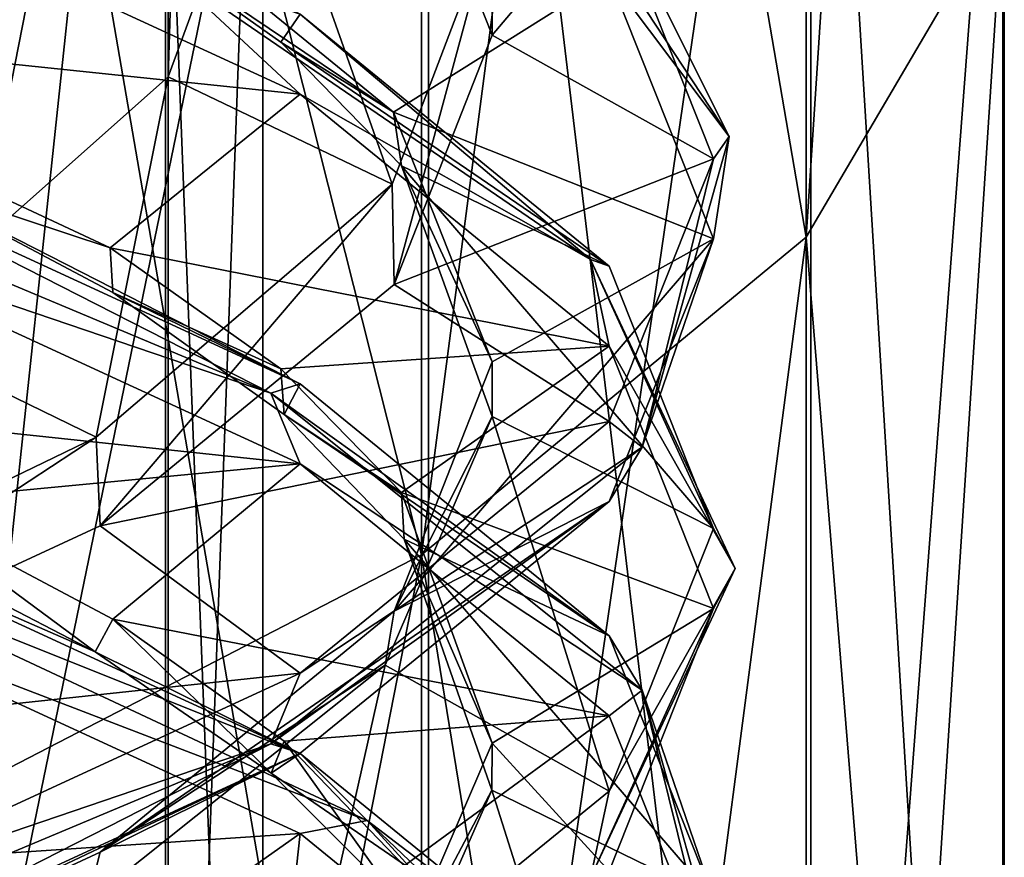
# Model space of a CAD drawing. Header units: millimetres. Extents: x -198 to 325, y 0 to 239.
# Tile 442 of 468: x 162.37 to 164.94, y 117.84 to 120.03. Entities that reach past the tile are written whole.
import ezdxf

# ---------------------------------------------------------------- set-up
doc = ezdxf.new("R2010")
doc.units = ezdxf.units.MM
doc.header["$LTSCALE"] = 65.185185
for name, color, linetype in [('658', 7, 'CONTINUOUS'), ('661', 7, 'CONTINUOUS'), ('679', 7, 'CONTINUOUS'), ('680', 7, 'CONTINUOUS'), ('694', 7, 'CONTINUOUS'), ('695', 7, 'CONTINUOUS'), ('696', 7, 'CONTINUOUS')]:
    doc.layers.add(name, color=color, linetype=linetype)

msp = doc.modelspace()

# ---------------------------------------------------------------- linework, layer by layer
at = {"layer": '658', "color": 7, "linetype": 'CONTINUOUS', "true_color": 0xe0f2ff}
for points in [[(162.7462, 126.985, 220.7786), (162.7531, 119.8785, 223.4889), (163, 127.834, 223.1744), (162.7462, 126.985, 220.7786)], [(163, 127.834, 223.1744), (162.7531, 119.8785, 223.4889), (163, 120.5529, 225.9042), (163, 127.834, 223.1744)], [(162.0016, 126.1683, 218.4758), (162.0017, 119.2115, 221.1026), (162.7462, 126.985, 220.7786), (162.0016, 126.1683, 218.4758)], [(162.0017, 119.2115, 221.1026), (162.7531, 119.8785, 223.4889), (162.7462, 126.985, 220.7786), (162.0017, 119.2115, 221.1026)], [(162.0016, 119.9953, 11.167), (162.0016, 126.9321, 13.8456), (162.7462, 120.8126, 8.868), (162.0016, 119.9953, 11.167)], [(162.0153, 115.5827, -0.6309), (162.7532, 122.5136, 4.0839), (162.0153, 123.3317, 1.7831), (162.0153, 115.5827, -0.6309)], [(162.7532, 114.9236, 1.7204), (162.7532, 122.5136, 4.0839), (162.0153, 115.5827, -0.6309), (162.7532, 114.9236, 1.7204)], [(162.7532, 114.9236, 1.7204), (163, 121.6629, 6.4763), (162.7532, 122.5136, 4.0839), (162.7532, 114.9236, 1.7204)], [(163, 114.2383, 4.1652), (162.7462, 120.8126, 8.868), (163, 121.6629, 6.4763), (163, 114.2383, 4.1652)], [(163, 114.2383, 4.1652), (163, 121.6629, 6.4763), (162.7532, 114.9236, 1.7204), (163, 114.2383, 4.1652)], [(162.7462, 113.5532, 6.6094), (162.0016, 119.9953, 11.167), (162.7462, 120.8126, 8.868), (162.7462, 113.5532, 6.6094)], [(162.7462, 113.5532, 6.6094), (162.7462, 120.8126, 8.868), (163, 114.2383, 4.1652), (162.7462, 113.5532, 6.6094)], [(162.0016, 112.8947, 8.9588), (162.0016, 119.9953, 11.167), (162.7462, 113.5532, 6.6094), (162.0016, 112.8947, 8.9588)]]:
    msp.add_3dface(points, dxfattribs=at)
at = {"layer": '661', "color": 7, "linetype": 'CONTINUOUS', "true_color": 0xe0f2ff}
for points in [[(164.4205, 126.3112, 12.6446), (164.4205, 119.4598, 10.0659), (164.934, 127.3532, 10.129), (164.4205, 126.3112, 12.6446)], [(164.934, 127.3532, 10.129), (164.4205, 119.4598, 10.0659), (164.934, 120.335, 7.4876), (164.934, 127.3532, 10.129)], [(164.4205, 119.4598, 221.9341), (163.4151, 125.3231, 216.97), (164.4205, 126.3112, 219.3554), (164.4205, 119.4598, 221.9341)], [(163.4151, 125.3231, 15.03), (163.4151, 118.6298, 12.5108), (164.4205, 126.3112, 12.6446), (163.4151, 125.3231, 15.03)], [(164.4205, 126.3112, 12.6446), (163.4151, 118.6298, 12.5108), (164.4205, 119.4598, 10.0659), (164.4205, 126.3112, 12.6446)], [(164.4205, 119.4598, 221.9341), (164.4205, 126.3112, 219.3554), (164.934, 120.335, 224.5124), (164.4205, 119.4598, 221.9341)], [(163.4151, 118.6298, 219.4892), (161.9519, 124.4227, 214.7961), (163.4151, 125.3231, 216.97), (163.4151, 118.6298, 219.4892)], [(161.9519, 124.4227, 17.2039), (161.9519, 117.8735, 14.7389), (163.4151, 125.3231, 15.03), (161.9519, 124.4227, 17.2039)], [(163.4151, 125.3231, 15.03), (161.9519, 117.8735, 14.7389), (163.4151, 118.6298, 12.5108), (163.4151, 125.3231, 15.03)], [(163.4151, 118.6298, 219.4892), (163.4151, 125.3231, 216.97), (164.4205, 119.4598, 221.9341), (163.4151, 118.6298, 219.4892)], [(161.9519, 117.8735, 217.2611), (161.9519, 124.4227, 214.7961), (163.4151, 118.6298, 219.4892), (161.9519, 117.8735, 217.2611)], [(161.9769, 115.8603, 236.7704), (163.4336, 122.9322, 232.1634), (161.9769, 123.6898, 234.3953), (161.9769, 115.8603, 236.7704)], [(163.4336, 122.9322, -0.1634), (163.4336, 115.2503, -2.4937), (161.9769, 123.6898, -2.3953), (163.4336, 122.9322, -0.1634)], [(161.9769, 123.6898, -2.3953), (163.4336, 115.2503, -2.4937), (161.9769, 115.8603, -4.7704), (161.9769, 123.6898, -2.3953)], [(163.4336, 115.2503, 234.4937), (163.4336, 122.9322, 232.1634), (161.9769, 115.8603, 236.7704), (163.4336, 115.2503, 234.4937)], [(163.4336, 115.2503, 234.4937), (164.4319, 122.1013, 229.7158), (163.4336, 122.9322, 232.1634), (163.4336, 115.2503, 234.4937)], [(164.4319, 122.1013, 2.2842), (164.4319, 114.5813, 0.003), (163.4336, 122.9322, -0.1634), (164.4319, 122.1013, 2.2842)], [(163.4336, 122.9322, -0.1634), (164.4319, 114.5813, 0.003), (163.4336, 115.2503, -2.4937), (163.4336, 122.9322, -0.1634)], [(164.4319, 114.5813, 231.997), (164.4319, 122.1013, 229.7158), (163.4336, 115.2503, 234.4937), (164.4319, 114.5813, 231.997)], [(164.4319, 114.5813, 231.997), (164.9378, 121.2256, 227.1362), (164.4319, 122.1013, 229.7158), (164.4319, 114.5813, 231.997)], [(164.9378, 121.2256, 4.8638), (164.9378, 113.8762, 2.6344), (164.4319, 122.1013, 2.2842), (164.9378, 121.2256, 4.8638)], [(164.4319, 122.1013, 2.2842), (164.9378, 113.8762, 2.6344), (164.4319, 114.5813, 0.003), (164.4319, 122.1013, 2.2842)], [(164.9378, 113.8762, 229.3656), (164.9378, 121.2256, 227.1362), (164.4319, 114.5813, 231.997), (164.9378, 113.8762, 229.3656)], [(164.9378, 113.8762, 229.3656), (164.934, 120.335, 224.5124), (164.9378, 121.2256, 227.1362), (164.9378, 113.8762, 229.3656)], [(164.934, 120.335, 7.4876), (164.934, 113.1591, 5.3108), (164.9378, 121.2256, 4.8638), (164.934, 120.335, 7.4876)], [(164.9378, 121.2256, 4.8638), (164.934, 113.1591, 5.3108), (164.9378, 113.8762, 2.6344), (164.9378, 121.2256, 4.8638)], [(164.934, 113.1591, 226.6892), (164.4205, 119.4598, 221.9341), (164.934, 120.335, 224.5124), (164.934, 113.1591, 226.6892)], [(164.4205, 119.4598, 10.0659), (164.4205, 112.4544, 7.9408), (164.934, 120.335, 7.4876), (164.4205, 119.4598, 10.0659)], [(164.934, 120.335, 7.4876), (164.4205, 112.4544, 7.9408), (164.934, 113.1591, 5.3108), (164.934, 120.335, 7.4876)], [(164.934, 113.1591, 226.6892), (164.934, 120.335, 224.5124), (164.9378, 113.8762, 229.3656), (164.934, 113.1591, 226.6892)], [(164.4205, 112.4544, 224.0592), (163.4151, 118.6298, 219.4892), (164.4205, 119.4598, 221.9341), (164.4205, 112.4544, 224.0592)], [(163.4151, 118.6298, 12.5108), (163.4151, 111.7861, 10.4348), (164.4205, 119.4598, 10.0659), (163.4151, 118.6298, 12.5108)], [(164.4205, 119.4598, 10.0659), (163.4151, 111.7861, 10.4348), (164.4205, 112.4544, 7.9408), (164.4205, 119.4598, 10.0659)], [(164.4205, 112.4544, 224.0592), (164.4205, 119.4598, 221.9341), (164.934, 113.1591, 226.6892), (164.4205, 112.4544, 224.0592)], [(163.4151, 111.7861, 221.5652), (161.9519, 117.8735, 217.2611), (163.4151, 118.6298, 219.4892), (163.4151, 111.7861, 221.5652)], [(161.9519, 117.8735, 14.7389), (161.9519, 111.1771, 12.7076), (163.4151, 118.6298, 12.5108), (161.9519, 117.8735, 14.7389)], [(163.4151, 118.6298, 12.5108), (161.9519, 111.1771, 12.7076), (163.4151, 111.7861, 10.4348), (163.4151, 118.6298, 12.5108)], [(163.4151, 111.7861, 221.5652), (163.4151, 118.6298, 219.4892), (164.4205, 112.4544, 224.0592), (163.4151, 111.7861, 221.5652)], [(161.9519, 111.1771, 219.2924), (161.9519, 117.8735, 217.2611), (163.4151, 111.7861, 221.5652), (161.9519, 111.1771, 219.2924)]]:
    msp.add_3dface(points, dxfattribs=at)
at = {"layer": '679', "color": 7, "linetype": 'CONTINUOUS', "true_color": 0xe0f2ff}
for points in [[(163.3415, 120.6393, 228.8729), (163.6, 120.2845, 226.2357), (163.6, 119.9877, 226.3212), (163.3415, 120.6393, 228.8729)], [(162.5731, 120.4146, 231.5681), (163.3415, 119.7859, 229.1015), (162.6013, 120.2851, 231.5315), (162.5731, 120.4146, 231.5681)], [(162.6013, 120.2851, 231.5315), (163.3415, 119.7859, 229.1015), (163.0475, 119.9694, 230.2923), (162.6013, 120.2851, 231.5315)], [(163.6, 120.2845, 226.2357), (163.3387, 119.5978, 223.6728), (163.3435, 119.3358, 223.7682), (163.6, 120.2845, 226.2357)], [(163.6, 119.9877, 226.3212), (163.6, 120.2845, 226.2357), (163.3435, 119.3358, 223.7682), (163.6, 119.9877, 226.3212)], [(161.3537, 120.0151, 234.0589), (162.6013, 119.4316, 231.7601), (162.0346, 119.6195, 232.972), (161.3537, 120.0151, 234.0589)], [(163.0475, 119.9694, 230.2923), (163.3415, 119.7859, 229.1015), (163.3628, 119.6461, 229.0248), (163.0475, 119.9694, 230.2923)], [(163.3415, 119.7859, 229.1015), (163.6, 119.1343, 226.5499), (163.3628, 119.6461, 229.0248), (163.3415, 119.7859, 229.1015)], [(163.3628, 119.6461, 229.0248), (163.6, 119.1343, 226.5499), (163.5995, 118.9911, 226.46), (163.3628, 119.6461, 229.0248)], [(162.0346, 119.6195, 232.972), (162.6013, 119.4316, 231.7601), (162.6081, 119.315, 231.7739), (162.0346, 119.6195, 232.972)], [(163.3387, 119.5978, 223.6728), (162.5648, 118.9375, 221.2085), (162.5752, 118.7058, 221.2967), (163.3387, 119.5978, 223.6728)], [(163.3435, 119.3358, 223.7682), (163.3387, 119.5978, 223.6728), (162.5752, 118.7058, 221.2967), (163.3435, 119.3358, 223.7682)], [(162.6013, 119.4316, 231.7601), (163.0475, 119.116, 230.521), (162.6081, 119.315, 231.7739), (162.6013, 119.4316, 231.7601)], [(162.6081, 119.315, 231.7739), (163.0475, 119.116, 230.521), (163.0561, 118.9963, 230.5229), (162.6081, 119.315, 231.7739)], [(163.0475, 119.116, 230.521), (163.3628, 118.7927, 229.2535), (163.0561, 118.9963, 230.5229), (163.0475, 119.116, 230.521)], [(163.6, 119.1343, 226.5499), (163.3435, 118.4823, 223.9969), (163.5995, 118.9911, 226.46), (163.6, 119.1343, 226.5499)], [(163.0561, 118.9963, 230.5229), (163.3628, 118.7927, 229.2535), (163.3699, 118.6708, 229.2469), (163.0561, 118.9963, 230.5229)], [(163.5995, 118.9911, 226.46), (163.3435, 118.4823, 223.9969), (163.3203, 118.3414, 223.9157), (163.5995, 118.9911, 226.46)], [(162.5648, 118.9375, 221.2085), (161.308, 118.3289, 218.9374), (161.3387, 118.1326, 219.0377), (162.5648, 118.9375, 221.2085)], [(162.5752, 118.7058, 221.2967), (162.5648, 118.9375, 221.2085), (161.3387, 118.1326, 219.0377), (162.5752, 118.7058, 221.2967)], [(163.3628, 118.7927, 229.2535), (163.5995, 118.1377, 226.6887), (163.3699, 118.6708, 229.2469), (163.3628, 118.7927, 229.2535)], [(161.9781, 118.6797, 233.3337), (162.0346, 118.766, 233.2006), (162.5625, 118.3765, 232.1407), (161.9781, 118.6797, 233.3337)], [(162.0346, 118.766, 233.2006), (162.6081, 118.4615, 232.0026), (162.5625, 118.3765, 232.1407), (162.0346, 118.766, 233.2006)], [(163.3699, 118.6708, 229.2469), (163.5995, 118.1377, 226.6887), (163.599, 118.0145, 226.6768), (163.3699, 118.6708, 229.2469)], [(163.3435, 118.4823, 223.9969), (162.5752, 117.8524, 221.5253), (163.3203, 118.3414, 223.9157), (163.3435, 118.4823, 223.9969)], [(162.5625, 118.3765, 232.1407), (162.6081, 118.4615, 232.0026), (163.022, 118.0588, 230.893), (162.5625, 118.3765, 232.1407)], [(162.6081, 118.4615, 232.0026), (163.0561, 118.1429, 230.7516), (163.022, 118.0588, 230.893), (162.6081, 118.4615, 232.0026)], [(163.3203, 118.3414, 223.9157), (162.5752, 117.8524, 221.5253), (162.5418, 117.7201, 221.4776), (163.3203, 118.3414, 223.9157)], [(163.022, 118.0588, 230.893), (163.0561, 118.1429, 230.7516), (163.3477, 117.7338, 229.6188), (163.022, 118.0588, 230.893)], [(163.0561, 118.1429, 230.7516), (163.3699, 117.8174, 229.4756), (163.3477, 117.7338, 229.6188), (163.0561, 118.1429, 230.7516)], [(163.5995, 118.1377, 226.6887), (163.3203, 117.488, 224.1443), (163.599, 118.0145, 226.6768), (163.5995, 118.1377, 226.6887)], [(163.599, 118.0145, 226.6768), (163.3203, 117.488, 224.1443), (163.3148, 117.3689, 224.1485), (163.599, 118.0145, 226.6768)], [(162.5752, 117.8524, 221.5253), (161.3387, 117.2791, 219.2664), (162.5418, 117.7201, 221.4776), (162.5752, 117.8524, 221.5253)]]:
    msp.add_3dface(points, dxfattribs=at)
at = {"layer": '680', "color": 7, "linetype": 'CONTINUOUS', "true_color": 0xe0f2ff}
for points in [[(163, 120.5529, 225.9042), (162.7531, 119.8785, 223.4889), (163.3387, 119.5978, 223.6728), (163, 120.5529, 225.9042)], [(163, 120.5529, 225.9042), (163.3387, 119.5978, 223.6728), (163.6, 120.2845, 226.2357), (163, 120.5529, 225.9042)], [(162.7531, 119.8785, 223.4889), (162.0017, 119.2115, 221.1026), (162.5648, 118.9375, 221.2085), (162.7531, 119.8785, 223.4889)], [(162.7531, 119.8785, 223.4889), (162.5648, 118.9375, 221.2085), (163.3387, 119.5978, 223.6728), (162.7531, 119.8785, 223.4889)], [(162.0017, 119.2115, 221.1026), (161.308, 118.3289, 218.9374), (162.5648, 118.9375, 221.2085), (162.0017, 119.2115, 221.1026)]]:
    msp.add_3dface(points, dxfattribs=at)
at = {"layer": '694', "color": 7, "linetype": 'CONTINUOUS', "true_color": 0xe0f2ff}
for points in [[(163.3415, 120.6393, 228.8729), (163.6, 119.9877, 226.3212), (163.9052, 120.3498, 229.0817), (163.3415, 120.6393, 228.8729)], [(163.9052, 120.3498, 229.0817), (163.6, 119.9877, 226.3212), (164.1777, 119.6641, 226.4019), (163.9052, 120.3498, 229.0817)], [(162.6013, 120.2851, 231.5315), (163.0475, 119.9694, 230.2923), (163.0984, 120.0421, 231.9176), (162.6013, 120.2851, 231.5315)], [(163.0984, 120.0421, 231.9176), (163.0475, 119.9694, 230.2923), (163.9052, 119.3839, 229.3405), (163.0984, 120.0421, 231.9176)], [(163.0475, 119.9694, 230.2923), (163.3628, 119.6461, 229.0248), (163.9052, 119.3839, 229.3405), (163.0475, 119.9694, 230.2923)], [(163.6, 119.9877, 226.3212), (163.3435, 119.3358, 223.7682), (164.1777, 119.6641, 226.4019), (163.6, 119.9877, 226.3212)], [(161.7883, 119.6804, 234.5521), (162.0346, 119.6195, 232.972), (163.0984, 119.0761, 232.1764), (161.7883, 119.6804, 234.5521)], [(164.1777, 119.6641, 226.4019), (163.3435, 119.3358, 223.7682), (163.9052, 118.9784, 223.7221), (164.1777, 119.6641, 226.4019)], [(163.3628, 119.6461, 229.0248), (163.5995, 118.9911, 226.46), (164.1777, 118.6982, 226.6607), (163.3628, 119.6461, 229.0248)], [(163.9052, 119.3839, 229.3405), (163.3628, 119.6461, 229.0248), (164.1777, 118.6982, 226.6607), (163.9052, 119.3839, 229.3405)], [(162.0346, 119.6195, 232.972), (162.6081, 119.315, 231.7739), (163.0984, 119.0761, 232.1764), (162.0346, 119.6195, 232.972)], [(163.3435, 119.3358, 223.7682), (162.5752, 118.7058, 221.2967), (163.9052, 118.9784, 223.7221), (163.3435, 119.3358, 223.7682)], [(162.6081, 119.315, 231.7739), (163.0561, 118.9963, 230.5229), (163.0984, 119.0761, 232.1764), (162.6081, 119.315, 231.7739)], [(163.0984, 119.0761, 232.1764), (163.0561, 118.9963, 230.5229), (163.9052, 118.418, 229.5993), (163.0984, 119.0761, 232.1764)], [(163.0561, 118.9963, 230.5229), (163.3699, 118.6708, 229.2469), (163.9052, 118.418, 229.5993), (163.0561, 118.9963, 230.5229)], [(163.5995, 118.9911, 226.46), (163.3203, 118.3414, 223.9157), (163.9052, 118.0125, 223.9809), (163.5995, 118.9911, 226.46)], [(164.1777, 118.6982, 226.6607), (163.5995, 118.9911, 226.46), (163.9052, 118.0125, 223.9809), (164.1777, 118.6982, 226.6607)], [(163.9052, 118.9784, 223.7221), (162.5752, 118.7058, 221.2967), (163.0984, 118.3203, 221.145), (163.9052, 118.9784, 223.7221)], [(162.5752, 118.7058, 221.2967), (161.3387, 118.1326, 219.0377), (163.0984, 118.3203, 221.145), (162.5752, 118.7058, 221.2967)], [(161.9781, 118.6797, 233.3337), (162.5625, 118.3765, 232.1407), (161.7883, 118.7144, 234.8109), (161.9781, 118.6797, 233.3337)], [(161.7883, 118.7144, 234.8109), (162.5625, 118.3765, 232.1407), (163.0984, 118.1102, 232.4352), (161.7883, 118.7144, 234.8109)], [(163.3699, 118.6708, 229.2469), (163.599, 118.0145, 226.6768), (164.1777, 117.7323, 226.9195), (163.3699, 118.6708, 229.2469)], [(163.9052, 118.418, 229.5993), (163.3699, 118.6708, 229.2469), (164.1777, 117.7323, 226.9195), (163.9052, 118.418, 229.5993)], [(162.5625, 118.3765, 232.1407), (163.022, 118.0588, 230.893), (163.0984, 118.1102, 232.4352), (162.5625, 118.3765, 232.1407)], [(163.0984, 118.3203, 221.145), (161.3387, 118.1326, 219.0377), (161.7883, 117.716, 218.7693), (163.0984, 118.3203, 221.145)], [(163.3203, 118.3414, 223.9157), (162.5418, 117.7201, 221.4776), (163.0984, 117.3543, 221.4038), (163.3203, 118.3414, 223.9157)], [(163.9052, 118.0125, 223.9809), (163.3203, 118.3414, 223.9157), (163.0984, 117.3543, 221.4038), (163.9052, 118.0125, 223.9809)], [(163.0984, 118.1102, 232.4352), (163.022, 118.0588, 230.893), (163.9052, 117.452, 229.8581), (163.0984, 118.1102, 232.4352)], [(163.022, 118.0588, 230.893), (163.3477, 117.7338, 229.6188), (163.9052, 117.452, 229.8581), (163.022, 118.0588, 230.893)], [(163.599, 118.0145, 226.6768), (163.3148, 117.3689, 224.1485), (163.9052, 117.0466, 224.2398), (163.599, 118.0145, 226.6768)], [(164.1777, 117.7323, 226.9195), (163.599, 118.0145, 226.6768), (163.9052, 117.0466, 224.2398), (164.1777, 117.7323, 226.9195)]]:
    msp.add_3dface(points, dxfattribs=at)
at = {"layer": '695', "color": 7, "linetype": 'CONTINUOUS', "true_color": 0xe0f2ff}
for points in [[(163.691, 120.5252, 230.204), (163.9052, 120.3498, 229.0817), (164.2192, 119.7226, 227.0668), (163.691, 120.5252, 230.204)], [(163.691, 120.5252, 230.204), (164.2192, 119.7226, 227.0668), (163.9052, 120.1407, 229.1377), (163.691, 120.5252, 230.204)], [(161.7883, 120.4372, 234.3493), (162.7421, 120.1648, 232.8364), (163.0984, 119.8329, 231.9736), (161.7883, 120.4372, 234.3493)], [(163.9052, 120.3498, 229.0817), (164.1777, 119.6641, 226.4019), (164.2192, 119.7226, 227.0668), (163.9052, 120.3498, 229.0817)], [(162.7421, 120.1648, 232.8364), (163.0984, 120.0421, 231.9176), (163.8562, 119.4016, 229.8462), (162.7421, 120.1648, 232.8364)], [(162.7421, 120.1648, 232.8364), (163.8562, 119.4016, 229.8462), (163.0984, 119.8329, 231.9736), (162.7421, 120.1648, 232.8364)], [(163.9052, 120.1407, 229.1377), (164.2192, 119.7226, 227.0668), (164.1777, 119.455, 226.4579), (163.9052, 120.1407, 229.1377)], [(163.0984, 120.0421, 231.9176), (163.9052, 119.3839, 229.3405), (163.8562, 119.4016, 229.8462), (163.0984, 120.0421, 231.9176)], [(163.0984, 119.8329, 231.9736), (163.8562, 119.4016, 229.8462), (163.9052, 119.1748, 229.3965), (163.0984, 119.8329, 231.9736)], [(161.3592, 119.7485, 235.26), (161.7883, 119.6804, 234.5521), (163.0215, 119.0519, 232.5183), (161.3592, 119.7485, 235.26)], [(161.3592, 119.7485, 235.26), (163.0215, 119.0519, 232.5183), (161.7883, 119.4712, 234.6081), (161.3592, 119.7485, 235.26)], [(164.2192, 119.7226, 227.0668), (164.1777, 119.6641, 226.4019), (163.992, 118.911, 223.8959), (164.2192, 119.7226, 227.0668)], [(164.2192, 119.7226, 227.0668), (163.992, 118.911, 223.8959), (164.1777, 119.455, 226.4579), (164.2192, 119.7226, 227.0668)], [(161.7883, 119.6804, 234.5521), (163.0984, 119.0761, 232.1764), (163.0215, 119.0519, 232.5183), (161.7883, 119.6804, 234.5521)], [(164.1777, 119.6641, 226.4019), (163.9052, 118.9784, 223.7221), (163.992, 118.911, 223.8959), (164.1777, 119.6641, 226.4019)], [(161.7883, 119.4712, 234.6081), (163.0215, 119.0519, 232.5183), (163.0984, 118.867, 232.2324), (161.7883, 119.4712, 234.6081)], [(164.1777, 119.455, 226.4579), (163.992, 118.911, 223.8959), (163.9052, 118.7693, 223.7782), (164.1777, 119.455, 226.4579)], [(163.9052, 119.3839, 229.3405), (164.1777, 118.6982, 226.6607), (163.8562, 119.4016, 229.8462), (163.9052, 119.3839, 229.3405)], [(163.8562, 119.4016, 229.8462), (164.1777, 118.6982, 226.6607), (164.2343, 118.5936, 226.6887), (163.8562, 119.4016, 229.8462)], [(163.8562, 119.4016, 229.8462), (164.2343, 118.5936, 226.6887), (163.9052, 119.1748, 229.3965), (163.8562, 119.4016, 229.8462)], [(163.9052, 119.1748, 229.3965), (164.2343, 118.5936, 226.6887), (164.1777, 118.4891, 226.7167), (163.9052, 119.1748, 229.3965)], [(163.0984, 119.0761, 232.1764), (163.9052, 118.418, 229.5993), (163.0215, 119.0519, 232.5183), (163.0984, 119.0761, 232.1764)], [(163.0215, 119.0519, 232.5183), (163.9052, 118.418, 229.5993), (163.992, 118.2763, 229.4816), (163.0215, 119.0519, 232.5183)], [(163.0215, 119.0519, 232.5183), (163.992, 118.2763, 229.4816), (163.0984, 118.867, 232.2324), (163.0215, 119.0519, 232.5183)], [(163.9052, 118.9784, 223.7221), (163.0984, 118.3203, 221.145), (163.992, 118.911, 223.8959), (163.9052, 118.9784, 223.7221)], [(163.992, 118.911, 223.8959), (163.0984, 118.3203, 221.145), (163.0215, 118.1354, 220.8591), (163.992, 118.911, 223.8959)], [(163.992, 118.911, 223.8959), (163.0215, 118.1354, 220.8591), (163.9052, 118.7693, 223.7782), (163.992, 118.911, 223.8959)], [(163.0984, 118.867, 232.2324), (163.992, 118.2763, 229.4816), (163.9052, 118.2088, 229.6553), (163.0984, 118.867, 232.2324)], [(163.9052, 118.7693, 223.7782), (163.0215, 118.1354, 220.8591), (163.0984, 118.1111, 221.2011), (163.9052, 118.7693, 223.7782)], [(161.7883, 118.7144, 234.8109), (163.0984, 118.1102, 232.4352), (161.7433, 118.6515, 235.0013), (161.7883, 118.7144, 234.8109)], [(164.1777, 118.6982, 226.6607), (163.9052, 118.0125, 223.9809), (164.2343, 118.5936, 226.6887), (164.1777, 118.6982, 226.6607)], [(161.7433, 118.6515, 235.0013), (163.0984, 118.1102, 232.4352), (163.2731, 117.9358, 232.1884), (161.7433, 118.6515, 235.0013)], [(161.7433, 118.6515, 235.0013), (163.2731, 117.9358, 232.1884), (161.7883, 118.5053, 234.8669), (161.7433, 118.6515, 235.0013)], [(164.2343, 118.5936, 226.6887), (163.9052, 118.0125, 223.9809), (163.8562, 117.7857, 223.5313), (164.2343, 118.5936, 226.6887)], [(164.2343, 118.5936, 226.6887), (163.8562, 117.7857, 223.5313), (164.1777, 118.4891, 226.7167), (164.2343, 118.5936, 226.6887)], [(161.7883, 118.5053, 234.8669), (163.2731, 117.9358, 232.1884), (163.0984, 117.9011, 232.4912), (161.7883, 118.5053, 234.8669)], [(164.1777, 118.4891, 226.7167), (163.8562, 117.7857, 223.5313), (163.9052, 117.8034, 224.037), (164.1777, 118.4891, 226.7167)], [(163.9052, 118.418, 229.5993), (164.1777, 117.7323, 226.9195), (163.992, 118.2763, 229.4816), (163.9052, 118.418, 229.5993)], [(163.0984, 118.3203, 221.145), (161.7883, 117.716, 218.7693), (163.0215, 118.1354, 220.8591), (163.0984, 118.3203, 221.145)], [(163.9052, 118.2088, 229.6553), (163.992, 118.2763, 229.4816), (164.1777, 117.5231, 226.9756), (163.9052, 118.2088, 229.6553)], [(163.992, 118.2763, 229.4816), (164.1777, 117.7323, 226.9195), (164.2192, 117.4647, 226.3107), (163.992, 118.2763, 229.4816)], [(163.992, 118.2763, 229.4816), (164.2192, 117.4647, 226.3107), (164.1777, 117.5231, 226.9756), (163.992, 118.2763, 229.4816)], [(163.0215, 118.1354, 220.8591), (161.7883, 117.716, 218.7693), (161.3592, 117.4388, 218.1174), (163.0215, 118.1354, 220.8591)], [(163.0215, 118.1354, 220.8591), (161.3592, 117.4388, 218.1174), (161.7883, 117.5069, 218.8254), (163.0215, 118.1354, 220.8591)], [(163.0984, 118.1111, 221.2011), (163.0215, 118.1354, 220.8591), (161.7883, 117.5069, 218.8254), (163.0984, 118.1111, 221.2011)], [(163.0984, 118.1102, 232.4352), (163.9052, 117.452, 229.8581), (163.2731, 117.9358, 232.1884), (163.0984, 118.1102, 232.4352)], [(163.9052, 118.0125, 223.9809), (163.0984, 117.3543, 221.4038), (163.8562, 117.7857, 223.5313), (163.9052, 118.0125, 223.9809)], [(163.0984, 117.9011, 232.4912), (163.2731, 117.9358, 232.1884), (163.9052, 117.2429, 229.9141), (163.0984, 117.9011, 232.4912)], [(163.2731, 117.9358, 232.1884), (163.9052, 117.452, 229.8581), (164.0978, 117.1495, 229.1116), (163.2731, 117.9358, 232.1884)], [(163.2731, 117.9358, 232.1884), (164.0978, 117.1495, 229.1116), (163.9052, 117.2429, 229.9141), (163.2731, 117.9358, 232.1884)]]:
    msp.add_3dface(points, dxfattribs=at)
at = {"layer": '696', "color": 7, "linetype": 'CONTINUOUS', "true_color": 0xe0f2ff}
for points in [[(161.3537, 120.0151, 234.0589), (161.7883, 120.4372, 234.3493), (163.0984, 119.8329, 231.9736), (161.3537, 120.0151, 234.0589)], [(163.3415, 119.7859, 229.1015), (162.5731, 120.4146, 231.5681), (163.9052, 120.1407, 229.1377), (163.3415, 119.7859, 229.1015)], [(163.3415, 119.7859, 229.1015), (163.9052, 120.1407, 229.1377), (164.1777, 119.455, 226.4579), (163.3415, 119.7859, 229.1015)], [(162.6013, 119.4316, 231.7601), (161.3537, 120.0151, 234.0589), (163.0984, 119.8329, 231.9736), (162.6013, 119.4316, 231.7601)], [(162.6013, 119.4316, 231.7601), (163.0984, 119.8329, 231.9736), (163.9052, 119.1748, 229.3965), (162.6013, 119.4316, 231.7601)], [(163.6, 119.1343, 226.5499), (163.3415, 119.7859, 229.1015), (164.1777, 119.455, 226.4579), (163.6, 119.1343, 226.5499)], [(161.3413, 119.0537, 234.3359), (161.7883, 119.4712, 234.6081), (163.0984, 118.867, 232.2324), (161.3413, 119.0537, 234.3359)], [(163.3435, 118.4823, 223.9969), (163.6, 119.1343, 226.5499), (164.1777, 119.455, 226.4579), (163.3435, 118.4823, 223.9969)], [(163.3435, 118.4823, 223.9969), (164.1777, 119.455, 226.4579), (163.9052, 118.7693, 223.7782), (163.3435, 118.4823, 223.9969)], [(163.0475, 119.116, 230.521), (162.6013, 119.4316, 231.7601), (163.9052, 119.1748, 229.3965), (163.0475, 119.116, 230.521)], [(163.3628, 118.7927, 229.2535), (163.0475, 119.116, 230.521), (163.9052, 119.1748, 229.3965), (163.3628, 118.7927, 229.2535)], [(163.3628, 118.7927, 229.2535), (163.9052, 119.1748, 229.3965), (164.1777, 118.4891, 226.7167), (163.3628, 118.7927, 229.2535)], [(162.0346, 118.766, 233.2006), (161.3413, 119.0537, 234.3359), (163.0984, 118.867, 232.2324), (162.0346, 118.766, 233.2006)], [(162.6081, 118.4615, 232.0026), (162.0346, 118.766, 233.2006), (163.0984, 118.867, 232.2324), (162.6081, 118.4615, 232.0026)], [(162.6081, 118.4615, 232.0026), (163.0984, 118.867, 232.2324), (163.9052, 118.2088, 229.6553), (162.6081, 118.4615, 232.0026)], [(163.5995, 118.1377, 226.6887), (163.3628, 118.7927, 229.2535), (164.1777, 118.4891, 226.7167), (163.5995, 118.1377, 226.6887)], [(162.5752, 117.8524, 221.5253), (163.3435, 118.4823, 223.9969), (163.9052, 118.7693, 223.7782), (162.5752, 117.8524, 221.5253)], [(162.5752, 117.8524, 221.5253), (163.9052, 118.7693, 223.7782), (163.0984, 118.1111, 221.2011), (162.5752, 117.8524, 221.5253)], [(161.9781, 117.8262, 233.5624), (161.7883, 118.5053, 234.8669), (163.0984, 117.9011, 232.4912), (161.9781, 117.8262, 233.5624)], [(163.5995, 118.1377, 226.6887), (164.1777, 118.4891, 226.7167), (163.9052, 117.8034, 224.037), (163.5995, 118.1377, 226.6887)], [(163.0561, 118.1429, 230.7516), (162.6081, 118.4615, 232.0026), (163.9052, 118.2088, 229.6553), (163.0561, 118.1429, 230.7516)], [(163.3699, 117.8174, 229.4756), (163.0561, 118.1429, 230.7516), (163.9052, 118.2088, 229.6553), (163.3699, 117.8174, 229.4756)], [(163.3699, 117.8174, 229.4756), (163.9052, 118.2088, 229.6553), (164.1777, 117.5231, 226.9756), (163.3699, 117.8174, 229.4756)], [(163.3203, 117.488, 224.1443), (163.5995, 118.1377, 226.6887), (163.9052, 117.8034, 224.037), (163.3203, 117.488, 224.1443)], [(161.3387, 117.2791, 219.2664), (162.5752, 117.8524, 221.5253), (163.0984, 118.1111, 221.2011), (161.3387, 117.2791, 219.2664)], [(161.3387, 117.2791, 219.2664), (163.0984, 118.1111, 221.2011), (161.7883, 117.5069, 218.8254), (161.3387, 117.2791, 219.2664)], [(162.5625, 117.5231, 232.3694), (161.9781, 117.8262, 233.5624), (163.0984, 117.9011, 232.4912), (162.5625, 117.5231, 232.3694)], [(163.022, 117.2053, 231.1217), (162.5625, 117.5231, 232.3694), (163.0984, 117.9011, 232.4912), (163.022, 117.2053, 231.1217)], [(163.022, 117.2053, 231.1217), (163.0984, 117.9011, 232.4912), (163.9052, 117.2429, 229.9141), (163.022, 117.2053, 231.1217)]]:
    msp.add_3dface(points, dxfattribs=at)

doc.saveas('drawing.dxf')
